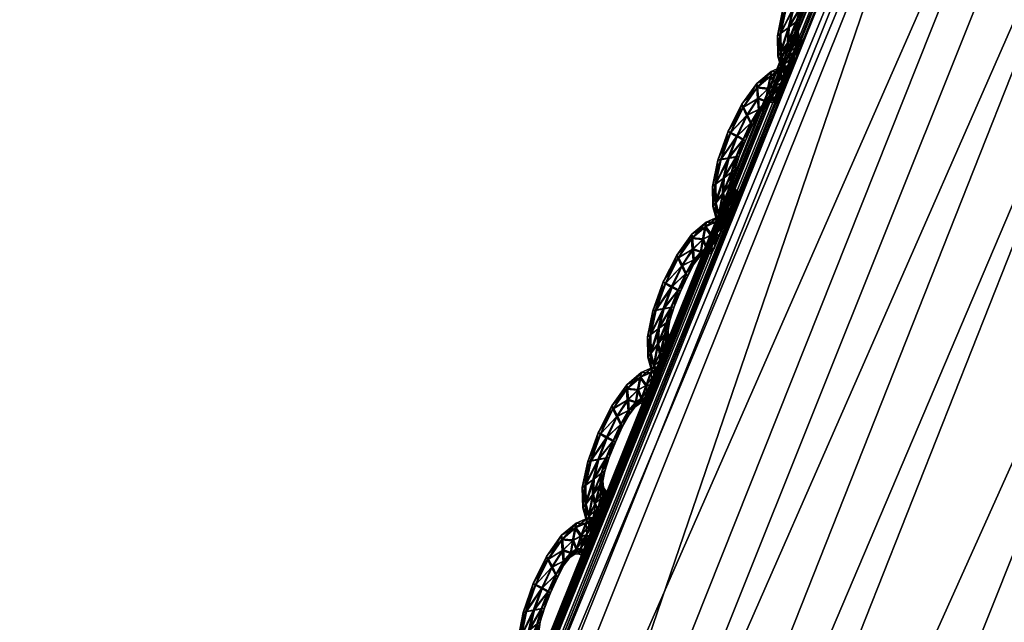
# Model space of a CAD drawing. Extents: x -7.4 to 7.4, y -11.5 to 9.8.
# Tile 261 of 469: x -6.81 to -6.461, y 5.017 to 5.23. Entities that reach past the tile are written whole.
import ezdxf

# ---------------------------------------------------------------- set-up
doc = ezdxf.new("R2010")
doc.units = 0
doc.header["$MEASUREMENT"] = 0
for name, color, linetype in [('A-FURN-3-ST', 150, 'Continuous'), ('A-FURN-3-ST-SEAM', 130, 'Continuous'), ('A-FURN-3-ST-SI', 160, 'Continuous')]:
    doc.layers.add(name, color=color, linetype=linetype)

msp = doc.modelspace()

# ---------------------------------------------------------------- meshes
at = {"layer": 'A-FURN-3-ST'}
mesh = msp.add_polyface(dxfattribs=at)
corners = [(-5.54237, 6.88314, 1.00121), (-5.34537, 6.87803, 0.61819), (-5.78234, 6.18529, 0.61819), (-5.99414, 6.19006, 1.00136), (-6.17131, 5.41772, 0.61819), (-6.39632, 5.42196, 1.00167), (-6.50499, 4.5563, 0.61819), (-6.74132, 4.55996, 1.00205), (-6.77614, 3.58244, 0.61819), (-7.02166, 3.58544, 1.00247), (-6.97745, 2.47748, 0.61819), (-7.22977, 2.47974, 1.00292), (-2.59126, 6.18294, 0.55836), (-1.94915, 6.18294, 0.55836), (-1.95568, 5.41558, 0.55836), (-2.64354, 5.41558, 0.55836), (-1.9613, 4.55444, 0.55836), (-2.68838, 4.55444, 0.55836), (-2.53254, 6.87548, 0.55836), (-1.94178, 6.87548, 0.55836), (-1.96798, 3.58091, 0.55836), (-2.72779, 3.58091, 0.55836), (-1.98639, 2.47636, 0.55836), (-5.01932, 4.55444, 0.55836), (-5.94043, 4.55469, 0.56582), (-5.63821, 5.41586, 0.56582), (-4.78216, 5.41558, 0.55836), (-5.28589, 6.18323, 0.56582), (-4.50574, 6.18294, 0.55836), (-4.89012, 6.87581, 0.56582), (-4.19521, 6.87548, 0.55836), (-5.36104, 2.47636, 0.55836), (-6.36909, 2.47649, 0.56582), (-6.18611, 3.58112, 0.56582), (-5.21276, 3.58091, 0.55836), (-2.77575, 2.47636, 0.55836), (-4.02429, 2.47636, 0.55836), (-3.92714, 3.58091, 0.55836), (-3.81436, 4.55444, 0.55836), (-3.67822, 5.41558, 0.55836), (-3.5195, 6.18294, 0.55836), (-3.34122, 6.87548, 0.55836)]
mesh.append_faces([[corners[k] for k in face] for face in [(0, 1, 2), (2, 3, 0), (3, 2, 4), (4, 5, 3), (5, 4, 6), (6, 7, 5), (7, 6, 8), (8, 9, 7), (9, 8, 10), (10, 11, 9), (23, 24, 25), (25, 26, 23), (26, 25, 27), (27, 28, 26), (25, 4, 2), (2, 27, 25), (24, 6, 4), (4, 25, 24), (28, 27, 29), (29, 30, 28), (27, 2, 1), (1, 29, 27), (31, 32, 33), (33, 34, 31), (34, 33, 24), (24, 23, 34), (33, 8, 6), (6, 24, 33), (32, 10, 8), (8, 33, 32), (37, 34, 23), (23, 38, 37), (36, 31, 34), (34, 37, 36), (39, 26, 28), (28, 40, 39), (38, 23, 26), (26, 39, 38), (40, 28, 30), (30, 41, 40)]])
mesh.append_faces([[corners[k] for k in face] for face in [(12, 13, 14), (14, 15, 12), (15, 14, 16), (16, 17, 15), (18, 19, 13), (13, 12, 18), (17, 16, 20), (20, 21, 17), (21, 20, 22), (37, 21, 35), (38, 17, 21), (39, 15, 17), (40, 12, 15), (41, 18, 12)]], dxfattribs={"vtx0": -1, "vtx1": -1, "vtx2": -1})
mesh.append_faces([[corners[k] for k in face] for face in [(35, 36, 37), (21, 37, 38), (17, 38, 39), (15, 39, 40), (12, 40, 41)]], dxfattribs={"vtx0": -1, "vtx2": -1})
mesh = msp.add_polyface(dxfattribs=at)
corners = [(-6.45394, 5.42764, 17.65055), (-6.45184, 5.42637, 17.6393), (-6.79807, 4.56379, 17.6574), (-6.8004, 4.56486, 17.66862), (-6.45061, 5.42559, 17.63272), (-6.79668, 4.56309, 17.65082), (-7.07785, 3.58804, 17.67147), (-7.07939, 3.58857, 17.67801), (-6.71029, 4.51212, 17.71072), (-6.72972, 4.52527, 17.69243), (-7.00495, 3.55693, 17.71331), (-6.67958, 4.4853, 17.80124), (-6.9847, 3.54613, 17.73145), (-6.34056, 5.33548, 17.78363), (-6.37258, 5.36654, 17.69227), (-6.39098, 5.38179, 17.67398), (-6.75933, 4.54208, 17.69627), (-6.41749, 5.40128, 17.67805), (-6.78762, 4.55773, 17.69813), (-6.44258, 5.41936, 17.68018), (-7.06796, 3.58363, 17.71852), (-7.03709, 3.57077, 17.71688), (-6.79973, 4.56441, 17.68592), (-6.45335, 5.42711, 17.66793), (-6.79807, 4.56379, 17.64512), (-6.8004, 4.56486, 17.64002), (-7.08193, 3.58948, 17.66063), (-7.07939, 3.58857, 17.66573), (-5.98163, 5.21332, 18.16855), (-6.31381, 4.37979, 18.18335), (-5.73239, 4.35704, 18.28649), (-5.97791, 3.41878, 18.30528), (-7.08193, 3.58948, 17.68916), (-7.08121, 3.58911, 17.70631), (-6.45184, 5.42637, 17.62701), (-6.45394, 5.42764, 17.62188), (-6.24843, 5.27372, 17.97447), (-6.58892, 4.43195, 17.99041), (-6.95502, 3.52409, 17.82101), (-6.58374, 3.43745, 18.20039)]
mesh.append_faces([[corners[k] for k in face] for face in [(0, 1, 2), (2, 3, 0), (1, 4, 5), (5, 2, 1), (2, 5, 6), (3, 2, 7), (8, 9, 10), (11, 8, 12), (8, 11, 13), (13, 14, 8), (9, 8, 14), (14, 15, 9), (16, 9, 15), (15, 17, 16), (18, 16, 17), (17, 19, 18), (16, 18, 20), (9, 16, 21), (22, 18, 19), (19, 23, 22), (3, 22, 23), (23, 0, 3), (24, 25, 26), (5, 24, 27), (28, 29, 30), (31, 30, 29), (22, 3, 32), (18, 22, 33), (4, 34, 24), (24, 5, 4), (34, 35, 25), (25, 24, 34), (36, 37, 29), (29, 28, 36), (36, 13, 11), (11, 37, 36), (37, 11, 38), (39, 29, 37)]])
at = {"layer": 'A-FURN-3-ST-SEAM'}
mesh = msp.add_polyface(dxfattribs=at)
corners = [(-6.54021, 5.22543, 17.64025), (-6.53831, 5.23413, 17.64013), (-6.53554, 5.23462, 17.64139), (-6.53257, 5.24245, 17.6412), (-6.5395, 5.23388, 17.63678), (-6.53728, 5.22757, 17.6415), (-6.5304, 5.24113, 17.63998), (-6.53482, 5.24364, 17.63994), (-6.53582, 5.24401, 17.63656), (-6.54139, 5.22453, 17.6369), (-6.54013, 5.21872, 17.64032), (-6.53281, 5.23507, 17.6401), (-6.52762, 5.24706, 17.63983), (-6.52893, 5.24986, 17.64105), (-6.5351, 5.24348, 17.63321), (-6.53859, 5.23392, 17.6334), (-6.53748, 5.22217, 17.64154), (-6.53447, 5.22963, 17.64021), (-6.52968, 5.24055, 17.6366), (-6.53194, 5.23511, 17.63671), (-6.53035, 5.25262, 17.63975), (-6.53099, 5.25357, 17.63637), (-6.53063, 5.25242, 17.63302), (-6.54045, 5.22523, 17.63355), (-6.54124, 5.21731, 17.63698), (-6.53902, 5.21435, 17.64036), (-6.53352, 5.23033, 17.63682), (-6.52727, 5.24591, 17.63648), (-6.52489, 5.25184, 17.63972), (-6.52513, 5.25575, 17.64089), (-6.52932, 5.24958, 17.6318), (-6.53292, 5.24216, 17.63196), (-6.5359, 5.23437, 17.63211), (-6.53677, 5.21867, 17.64158), (-6.53494, 5.2256, 17.64025), (-6.53411, 5.22679, 17.63686), (-6.53308, 5.23487, 17.63336), (-6.53067, 5.24093, 17.63325), (-6.53475, 5.22943, 17.63348), (-6.52545, 5.25963, 17.63956), (-6.52568, 5.26099, 17.63618), (-6.52572, 5.25942, 17.63283), (-6.52549, 5.25547, 17.63165), (-6.53764, 5.22728, 17.63222), (-6.5404, 5.21851, 17.63359), (-6.54001, 5.21266, 17.63702), (-6.53791, 5.21229, 17.64036), (-6.53522, 5.22539, 17.63352), (-6.5279, 5.24686, 17.6331), (-6.52493, 5.25028, 17.63637), (-6.52236, 5.25477, 17.63964), (-6.52149, 5.25922, 17.64078), (-6.52517, 5.25163, 17.63298), (-6.53882, 5.21047, 17.63702), (-6.53582, 5.21698, 17.64162), (-6.53459, 5.22296, 17.64028), (-6.53392, 5.22448, 17.6369), (-6.53487, 5.22275, 17.63355), (-6.53787, 5.22193, 17.6323), (-6.52074, 5.26362, 17.63941), (-6.52058, 5.26519, 17.63603), (-6.52101, 5.26342, 17.63272), (-6.52188, 5.25897, 17.63154), (-6.52264, 5.25456, 17.63291), (-6.53929, 5.21418, 17.63363), (-6.53819, 5.21212, 17.63363), (-6.53775, 5.20965, 17.63702), (-6.53688, 5.21151, 17.64036), (-6.53712, 5.21843, 17.63233), (-6.52283, 5.25299, 17.63629), (-6.52034, 5.25604, 17.63956), (-6.51864, 5.2607, 17.64074), (-6.53712, 5.21134, 17.63367), (-6.53479, 5.21624, 17.64162), (-6.5338, 5.2216, 17.64028), (-6.53316, 5.22325, 17.63694), (-6.53407, 5.22139, 17.63359), (-6.51706, 5.26527, 17.63937), (-6.51658, 5.26692, 17.63595), (-6.51733, 5.26507, 17.63264), (-6.51904, 5.26041, 17.63146), (-6.52062, 5.25584, 17.63283), (-6.52109, 5.25419, 17.63625), (-6.53617, 5.21674, 17.63233), (-6.53518, 5.216, 17.63233), (-6.51892, 5.25613, 17.63956), (-6.51686, 5.26086, 17.6407), (-6.53281, 5.2209, 17.64032), (-6.53221, 5.22255, 17.63694), (-6.53308, 5.22069, 17.63359), (-6.51979, 5.25427, 17.63625), (-6.51496, 5.26552, 17.63933), (-6.51437, 5.26717, 17.63591), (-6.51524, 5.26531, 17.6326), (-6.51725, 5.26058, 17.63146), (-6.5192, 5.25592, 17.63283), (-6.51872, 5.25378, 17.63625), (-6.51781, 5.25567, 17.63956), (-6.51575, 5.26037, 17.6407), (-6.51812, 5.25547, 17.63283), (-6.51377, 5.26503, 17.63933), (-6.51318, 5.26667, 17.63591), (-6.51405, 5.26482, 17.6326), (-6.51615, 5.26008, 17.63146)]
mesh.append_faces([[corners[k] for k in face] for face in [(2, 1, 0), (1, 2, 3), (0, 1, 4), (0, 5, 2), (6, 3, 2), (3, 7, 1), (8, 4, 1), (4, 9, 0), (5, 0, 10), (11, 2, 5), (3, 6, 12), (2, 11, 6), (7, 3, 13), (1, 7, 8), (4, 8, 14), (9, 4, 15), (10, 0, 9), (10, 16, 5), (5, 17, 11), (12, 6, 18), (12, 13, 3), (6, 11, 19), (13, 20, 7), (21, 8, 7), (22, 14, 8), (14, 15, 4), (15, 23, 9), (9, 24, 10), (16, 10, 25), (17, 5, 16), (11, 17, 26), (19, 18, 6), (18, 27, 12), (13, 12, 28), (26, 19, 11), (20, 13, 29), (7, 20, 21), (8, 21, 22), (14, 22, 30), (15, 14, 31), (23, 15, 32), (24, 9, 23), (25, 10, 24), (25, 33, 16), (16, 34, 17), (35, 26, 17), (18, 19, 36), (27, 18, 37), (28, 12, 27), (28, 29, 13), (19, 26, 38), (29, 39, 20), (40, 21, 20), (41, 22, 21), (42, 30, 22), (30, 31, 14), (31, 32, 15), (32, 43, 23), (23, 44, 24), (24, 45, 25), (33, 25, 46), (34, 16, 33), (17, 34, 35), (26, 35, 47), (38, 36, 19), (36, 37, 18), (37, 48, 27), (27, 49, 28), (29, 28, 50), (47, 38, 26), (39, 29, 51), (20, 39, 40), (21, 40, 41), (22, 41, 42), (30, 42, 52), (31, 30, 48), (32, 31, 37), (43, 32, 36), (44, 23, 43), (45, 24, 44), (25, 45, 53), (53, 46, 25), (46, 54, 33), (33, 55, 34), (56, 35, 34), (57, 47, 35), (36, 38, 43), (37, 36, 32), (48, 37, 31), (49, 27, 48), (50, 28, 49), (50, 51, 29), (38, 47, 58), (51, 59, 39), (60, 40, 39), (61, 41, 40), (62, 42, 41), (63, 52, 42), (52, 48, 30), (43, 58, 44), (44, 64, 45), (65, 53, 45), (46, 53, 66), (54, 46, 67), (55, 33, 54), (34, 55, 56), (35, 56, 57), (47, 57, 68), (58, 43, 38), (48, 52, 49), (49, 69, 50), (51, 50, 70), (68, 58, 47), (59, 51, 71), (39, 59, 60), (40, 60, 61), (41, 61, 62), (42, 62, 63), (52, 63, 69), (64, 44, 58), (45, 64, 65), (53, 65, 72), (72, 66, 53), (66, 67, 46), (67, 73, 54), (54, 74, 55), (56, 55, 74), (57, 56, 75), (68, 57, 76), (69, 49, 52), (70, 50, 69), (70, 71, 51), (58, 68, 64), (71, 77, 59), (78, 60, 59), (79, 61, 60), (80, 62, 61), (81, 63, 62), (82, 69, 63), (83, 65, 64), (84, 72, 65), (74, 54, 73), (74, 75, 56), (75, 76, 57), (76, 83, 68), (69, 82, 70), (71, 70, 85), (64, 68, 83), (77, 71, 86), (59, 77, 78), (60, 78, 79), (61, 79, 80), (62, 80, 81), (63, 81, 82), (65, 83, 84), (73, 87, 74), (75, 74, 87), (76, 75, 88), (83, 76, 89), (70, 82, 90), (90, 85, 70), (85, 86, 71), (86, 91, 77), (78, 77, 91), (79, 78, 92), (80, 79, 93), (81, 80, 94), (82, 81, 95), (89, 84, 83), (87, 88, 75), (88, 89, 76), (95, 90, 82), (85, 90, 96), (86, 85, 97), (91, 86, 98), (91, 92, 78), (92, 93, 79), (93, 94, 80), (94, 95, 81), (90, 95, 99), (99, 96, 90), (96, 97, 85), (97, 98, 86), (98, 100, 91), (92, 91, 100), (93, 92, 101), (94, 93, 102), (95, 94, 103), (103, 99, 95), (100, 101, 92), (101, 102, 93), (102, 103, 94)]])
mesh = msp.add_polyface(dxfattribs=at)
corners = [(-6.5632, 5.17208, 17.64135), (-6.56134, 5.18077, 17.64124), (-6.55853, 5.18131, 17.64249), (-6.5556, 5.18909, 17.6423), (-6.56253, 5.18048, 17.63789), (-6.56031, 5.17422, 17.6426), (-6.55339, 5.18781, 17.64108), (-6.55786, 5.19029, 17.64105), (-6.55885, 5.19066, 17.63766), (-6.56443, 5.17117, 17.638), (-6.56316, 5.16536, 17.64143), (-6.55584, 5.18172, 17.6412), (-6.55066, 5.19371, 17.64093), (-6.55196, 5.19655, 17.64215), (-6.55813, 5.19008, 17.63431), (-6.56162, 5.18056, 17.6345), (-6.56051, 5.16886, 17.64268), (-6.55746, 5.17632, 17.64131), (-6.55271, 5.18724, 17.6377), (-6.55493, 5.1818, 17.63781), (-6.55339, 5.19927, 17.64085), (-6.55402, 5.20022, 17.63747), (-6.55366, 5.19906, 17.63412), (-6.56348, 5.17187, 17.63465), (-6.56427, 5.164, 17.63808), (-6.56205, 5.16103, 17.64146), (-6.55655, 5.17702, 17.63793), (-6.5503, 5.19259, 17.63758), (-6.54789, 5.19853, 17.64082), (-6.54812, 5.20244, 17.642), (-6.55236, 5.19626, 17.63291), (-6.55596, 5.1888, 17.63306), (-6.55893, 5.18102, 17.63321), (-6.55976, 5.16536, 17.64268), (-6.55798, 5.17224, 17.64135), (-6.55714, 5.17344, 17.63797), (-6.55611, 5.18151, 17.63447), (-6.55366, 5.18761, 17.63435), (-6.55774, 5.17611, 17.63458), (-6.54848, 5.20627, 17.64066), (-6.54871, 5.20763, 17.63728), (-6.54876, 5.20607, 17.63393), (-6.54852, 5.20215, 17.63275), (-6.56067, 5.17397, 17.63336), (-6.5634, 5.1652, 17.63469), (-6.563, 5.15935, 17.63812), (-6.56091, 5.15898, 17.64146), (-6.55825, 5.17208, 17.63465), (-6.55093, 5.1935, 17.6342), (-6.54792, 5.19696, 17.63747), (-6.54539, 5.20145, 17.64074), (-6.54452, 5.2059, 17.64188), (-6.54816, 5.19832, 17.63409), (-6.56182, 5.15716, 17.63812), (-6.55881, 5.16367, 17.64272), (-6.55762, 5.16964, 17.64139), (-6.55691, 5.17117, 17.638), (-6.5579, 5.16944, 17.63465), (-6.56086, 5.16858, 17.6334), (-6.54377, 5.21031, 17.64051), (-6.54361, 5.21188, 17.63713), (-6.54404, 5.2101, 17.63382), (-6.54492, 5.20561, 17.63264), (-6.54567, 5.20121, 17.63401), (-6.56233, 5.16087, 17.63473), (-6.56118, 5.15881, 17.63473), (-6.56074, 5.15638, 17.63812), (-6.55988, 5.15823, 17.64146), (-6.56015, 5.16511, 17.63344), (-6.54583, 5.19968, 17.63739), (-6.54333, 5.20273, 17.64066), (-6.54167, 5.20739, 17.64184), (-6.56015, 5.15803, 17.63477), (-6.55778, 5.16293, 17.64272), (-6.55683, 5.16829, 17.64139), (-6.55619, 5.16993, 17.63804), (-6.55707, 5.16808, 17.63469), (-6.54009, 5.21196, 17.64048), (-6.53961, 5.21361, 17.63705), (-6.54037, 5.21175, 17.63374), (-6.54203, 5.2071, 17.6326), (-6.54361, 5.20252, 17.63397), (-6.54409, 5.20088, 17.63736), (-6.55916, 5.16343, 17.63344), (-6.55817, 5.16268, 17.63344), (-6.54191, 5.20285, 17.64066), (-6.53989, 5.20755, 17.6418), (-6.55584, 5.16759, 17.64139), (-6.55521, 5.16927, 17.63804), (-6.55608, 5.16742, 17.63469), (-6.54278, 5.20096, 17.63736), (-6.53795, 5.2122, 17.64044), (-6.53736, 5.21385, 17.63702), (-6.53823, 5.212, 17.6337), (-6.54029, 5.20726, 17.63256), (-6.54219, 5.20261, 17.63393), (-6.54171, 5.20051, 17.63736), (-6.54084, 5.20236, 17.64066), (-6.53874, 5.2071, 17.6418), (-6.54112, 5.20215, 17.63393), (-6.5368, 5.21175, 17.64044), (-6.53617, 5.2134, 17.63702), (-6.53708, 5.21155, 17.6337), (-6.53914, 5.20681, 17.63256)]
mesh.append_faces([[corners[k] for k in face] for face in [(2, 1, 0), (1, 2, 3), (0, 1, 4), (0, 5, 2), (6, 3, 2), (3, 7, 1), (8, 4, 1), (4, 9, 0), (5, 0, 10), (11, 2, 5), (3, 6, 12), (2, 11, 6), (7, 3, 13), (1, 7, 8), (4, 8, 14), (9, 4, 15), (10, 0, 9), (10, 16, 5), (5, 17, 11), (12, 6, 18), (12, 13, 3), (6, 11, 19), (13, 20, 7), (21, 8, 7), (22, 14, 8), (14, 15, 4), (15, 23, 9), (9, 24, 10), (16, 10, 25), (17, 5, 16), (11, 17, 26), (19, 18, 6), (18, 27, 12), (13, 12, 28), (26, 19, 11), (20, 13, 29), (7, 20, 21), (8, 21, 22), (14, 22, 30), (15, 14, 31), (23, 15, 32), (24, 9, 23), (25, 10, 24), (25, 33, 16), (16, 34, 17), (35, 26, 17), (18, 19, 36), (27, 18, 37), (28, 12, 27), (28, 29, 13), (19, 26, 38), (29, 39, 20), (40, 21, 20), (41, 22, 21), (42, 30, 22), (30, 31, 14), (31, 32, 15), (32, 43, 23), (23, 44, 24), (24, 45, 25), (33, 25, 46), (34, 16, 33), (17, 34, 35), (26, 35, 47), (38, 36, 19), (36, 37, 18), (37, 48, 27), (27, 49, 28), (29, 28, 50), (47, 38, 26), (39, 29, 51), (20, 39, 40), (21, 40, 41), (22, 41, 42), (30, 42, 52), (31, 30, 48), (32, 31, 37), (43, 32, 36), (44, 23, 43), (45, 24, 44), (25, 45, 53), (53, 46, 25), (46, 54, 33), (33, 55, 34), (56, 35, 34), (57, 47, 35), (36, 38, 43), (37, 36, 32), (48, 37, 31), (49, 27, 48), (50, 28, 49), (50, 51, 29), (38, 47, 58), (51, 59, 39), (60, 40, 39), (61, 41, 40), (62, 42, 41), (63, 52, 42), (52, 48, 30), (43, 58, 44), (44, 64, 45), (65, 53, 45), (46, 53, 66), (54, 46, 67), (55, 33, 54), (34, 55, 56), (35, 56, 57), (47, 57, 68), (58, 43, 38), (48, 52, 49), (49, 69, 50), (51, 50, 70), (68, 58, 47), (59, 51, 71), (39, 59, 60), (40, 60, 61), (41, 61, 62), (42, 62, 63), (52, 63, 69), (64, 44, 58), (45, 64, 65), (53, 65, 72), (72, 66, 53), (66, 67, 46), (67, 73, 54), (54, 74, 55), (56, 55, 74), (57, 56, 75), (68, 57, 76), (69, 49, 52), (70, 50, 69), (70, 71, 51), (58, 68, 64), (71, 77, 59), (78, 60, 59), (79, 61, 60), (80, 62, 61), (81, 63, 62), (82, 69, 63), (83, 65, 64), (84, 72, 65), (74, 54, 73), (74, 75, 56), (75, 76, 57), (76, 83, 68), (69, 82, 70), (71, 70, 85), (64, 68, 83), (77, 71, 86), (59, 77, 78), (60, 78, 79), (61, 79, 80), (62, 80, 81), (63, 81, 82), (65, 83, 84), (73, 87, 74), (75, 74, 87), (76, 75, 88), (83, 76, 89), (70, 82, 90), (90, 85, 70), (85, 86, 71), (86, 91, 77), (78, 77, 91), (79, 78, 92), (80, 79, 93), (81, 80, 94), (82, 81, 95), (89, 84, 83), (87, 88, 75), (88, 89, 76), (95, 90, 82), (85, 90, 96), (86, 85, 97), (91, 86, 98), (91, 92, 78), (92, 93, 79), (93, 94, 80), (94, 95, 81), (90, 95, 99), (99, 96, 90), (96, 97, 85), (97, 98, 86), (98, 100, 91), (92, 91, 100), (93, 92, 101), (94, 93, 102), (95, 94, 103), (103, 99, 95), (100, 101, 92), (101, 102, 93), (102, 103, 94)]])
mesh = msp.add_polyface(dxfattribs=at)
corners = [(-6.58623, 5.11872, 17.64245), (-6.58437, 5.12741, 17.64234), (-6.58156, 5.12795, 17.64359), (-6.57859, 5.13574, 17.6434), (-6.58556, 5.12713, 17.63899), (-6.5833, 5.12091, 17.64371), (-6.57642, 5.13446, 17.64219), (-6.58089, 5.13693, 17.64215), (-6.58188, 5.1373, 17.6388), (-6.58746, 5.11782, 17.6391), (-6.58615, 5.11205, 17.64253), (-6.57887, 5.1284, 17.6423), (-6.57369, 5.14039, 17.64203), (-6.57499, 5.1432, 17.64325), (-6.58116, 5.13672, 17.63542), (-6.58465, 5.12721, 17.63561), (-6.58354, 5.11551, 17.64378), (-6.58049, 5.12296, 17.64241), (-6.5757, 5.13393, 17.6388), (-6.57796, 5.12849, 17.63892), (-6.57642, 5.14591, 17.64196), (-6.57705, 5.14682, 17.63857), (-6.57669, 5.14571, 17.63523), (-6.58651, 5.11852, 17.63576), (-6.58726, 5.11064, 17.63918), (-6.58504, 5.10772, 17.64257), (-6.57954, 5.12366, 17.63903), (-6.57329, 5.13924, 17.63869), (-6.57091, 5.14517, 17.64192), (-6.57116, 5.14909, 17.6431), (-6.57539, 5.14291, 17.63401), (-6.57899, 5.13545, 17.63416), (-6.58196, 5.12766, 17.63431), (-6.58279, 5.11205, 17.64378), (-6.58097, 5.11893, 17.64245), (-6.58014, 5.12012, 17.6391), (-6.57915, 5.1282, 17.63557), (-6.57669, 5.13425, 17.63545), (-6.58077, 5.1228, 17.63568), (-6.57151, 5.15292, 17.64177), (-6.57175, 5.15428, 17.63838), (-6.57179, 5.15271, 17.63504), (-6.57155, 5.1488, 17.63386), (-6.5837, 5.12062, 17.63447), (-6.58643, 5.11184, 17.63583), (-6.58603, 5.10599, 17.63922), (-6.5839, 5.1057, 17.64257), (-6.58125, 5.11876, 17.63572), (-6.57396, 5.14019, 17.6353), (-6.57096, 5.14365, 17.63857), (-6.56839, 5.1481, 17.64184), (-6.56755, 5.15259, 17.64299), (-6.57119, 5.14497, 17.63519), (-6.5848, 5.10385, 17.63922), (-6.5818, 5.11036, 17.64382), (-6.58061, 5.11633, 17.64249), (-6.57994, 5.11786, 17.6391), (-6.58089, 5.11613, 17.63576), (-6.5839, 5.11526, 17.6345), (-6.5668, 5.15696, 17.64165), (-6.5666, 5.15852, 17.63823), (-6.56708, 5.15675, 17.63492), (-6.56791, 5.1523, 17.63374), (-6.56866, 5.14789, 17.63511), (-6.58532, 5.10752, 17.63583), (-6.58417, 5.1055, 17.63583), (-6.58378, 5.10306, 17.63922), (-6.58287, 5.10492, 17.64257), (-6.58314, 5.1118, 17.63454), (-6.56886, 5.14637, 17.6385), (-6.56636, 5.14942, 17.64177), (-6.56466, 5.15407, 17.64295), (-6.58314, 5.10476, 17.63587), (-6.58081, 5.10966, 17.64382), (-6.57982, 5.11497, 17.64249), (-6.57919, 5.11662, 17.63914), (-6.5801, 5.11477, 17.6358), (-6.56308, 5.15864, 17.64158), (-6.56261, 5.1603, 17.63815), (-6.56336, 5.15844, 17.63485), (-6.56506, 5.15378, 17.6337), (-6.56664, 5.14921, 17.63504), (-6.56712, 5.14756, 17.63846), (-6.58219, 5.11011, 17.63454), (-6.58116, 5.10937, 17.63454), (-6.5649, 5.14954, 17.64177), (-6.56288, 5.15424, 17.64291), (-6.57883, 5.11431, 17.64253), (-6.5782, 5.11596, 17.63914), (-6.57911, 5.11411, 17.6358), (-6.56581, 5.14769, 17.63846), (-6.56099, 5.15889, 17.64154), (-6.56035, 5.16054, 17.63815), (-6.56126, 5.15869, 17.63481), (-6.56328, 5.15395, 17.63367), (-6.56522, 5.14933, 17.63504), (-6.56474, 5.14719, 17.63846), (-6.56383, 5.14909, 17.64177), (-6.56177, 5.15378, 17.64291), (-6.56411, 5.14884, 17.63504), (-6.5598, 5.15844, 17.64154), (-6.55916, 5.16009, 17.63812), (-6.56007, 5.15823, 17.63481), (-6.56213, 5.15349, 17.63367)]
mesh.append_faces([[corners[k] for k in face] for face in [(2, 1, 0), (1, 2, 3), (0, 1, 4), (0, 5, 2), (6, 3, 2), (3, 7, 1), (8, 4, 1), (4, 9, 0), (5, 0, 10), (11, 2, 5), (3, 6, 12), (2, 11, 6), (7, 3, 13), (1, 7, 8), (4, 8, 14), (9, 4, 15), (10, 0, 9), (10, 16, 5), (5, 17, 11), (12, 6, 18), (12, 13, 3), (6, 11, 19), (13, 20, 7), (21, 8, 7), (22, 14, 8), (14, 15, 4), (15, 23, 9), (9, 24, 10), (16, 10, 25), (17, 5, 16), (11, 17, 26), (19, 18, 6), (18, 27, 12), (13, 12, 28), (26, 19, 11), (20, 13, 29), (7, 20, 21), (8, 21, 22), (14, 22, 30), (15, 14, 31), (23, 15, 32), (24, 9, 23), (25, 10, 24), (25, 33, 16), (16, 34, 17), (35, 26, 17), (18, 19, 36), (27, 18, 37), (28, 12, 27), (28, 29, 13), (19, 26, 38), (29, 39, 20), (40, 21, 20), (41, 22, 21), (42, 30, 22), (30, 31, 14), (31, 32, 15), (32, 43, 23), (23, 44, 24), (24, 45, 25), (33, 25, 46), (34, 16, 33), (17, 34, 35), (26, 35, 47), (38, 36, 19), (36, 37, 18), (37, 48, 27), (27, 49, 28), (29, 28, 50), (47, 38, 26), (39, 29, 51), (20, 39, 40), (21, 40, 41), (22, 41, 42), (30, 42, 52), (31, 30, 48), (32, 31, 37), (43, 32, 36), (44, 23, 43), (45, 24, 44), (25, 45, 53), (53, 46, 25), (46, 54, 33), (33, 55, 34), (56, 35, 34), (57, 47, 35), (36, 38, 43), (37, 36, 32), (48, 37, 31), (49, 27, 48), (50, 28, 49), (50, 51, 29), (38, 47, 58), (51, 59, 39), (60, 40, 39), (61, 41, 40), (62, 42, 41), (63, 52, 42), (52, 48, 30), (43, 58, 44), (44, 64, 45), (65, 53, 45), (46, 53, 66), (54, 46, 67), (55, 33, 54), (34, 55, 56), (35, 56, 57), (47, 57, 68), (58, 43, 38), (48, 52, 49), (49, 69, 50), (51, 50, 70), (68, 58, 47), (59, 51, 71), (39, 59, 60), (40, 60, 61), (41, 61, 62), (42, 62, 63), (52, 63, 69), (64, 44, 58), (45, 64, 65), (53, 65, 72), (72, 66, 53), (66, 67, 46), (67, 73, 54), (54, 74, 55), (56, 55, 74), (57, 56, 75), (68, 57, 76), (69, 49, 52), (70, 50, 69), (70, 71, 51), (58, 68, 64), (71, 77, 59), (78, 60, 59), (79, 61, 60), (80, 62, 61), (81, 63, 62), (82, 69, 63), (83, 65, 64), (84, 72, 65), (74, 54, 73), (74, 75, 56), (75, 76, 57), (76, 83, 68), (69, 82, 70), (71, 70, 85), (64, 68, 83), (77, 71, 86), (59, 77, 78), (60, 78, 79), (61, 79, 80), (62, 80, 81), (63, 81, 82), (65, 83, 84), (73, 87, 74), (75, 74, 87), (76, 75, 88), (83, 76, 89), (70, 82, 90), (90, 85, 70), (85, 86, 71), (86, 91, 77), (78, 77, 91), (79, 78, 92), (80, 79, 93), (81, 80, 94), (82, 81, 95), (89, 84, 83), (87, 88, 75), (88, 89, 76), (95, 90, 82), (85, 90, 96), (86, 85, 97), (91, 86, 98), (91, 92, 78), (92, 93, 79), (93, 94, 80), (94, 95, 81), (90, 95, 99), (99, 96, 90), (96, 97, 85), (97, 98, 86), (98, 100, 91), (92, 91, 100), (93, 92, 101), (94, 93, 102), (95, 94, 103), (103, 99, 95), (100, 101, 92), (101, 102, 93), (102, 103, 94)]])
mesh = msp.add_polyface(dxfattribs=at)
corners = [(-6.60926, 5.06537, 17.64359), (-6.6074, 5.07406, 17.64344), (-6.60459, 5.0746, 17.6447), (-6.60162, 5.08238, 17.64454), (-6.60859, 5.07377, 17.6401), (-6.60633, 5.06755, 17.64481), (-6.59945, 5.08115, 17.64329), (-6.60392, 5.08358, 17.64325), (-6.60491, 5.08391, 17.6399), (-6.61049, 5.06446, 17.64021), (-6.60918, 5.05869, 17.64363), (-6.60186, 5.07505, 17.6434), (-6.59668, 5.08704, 17.64314), (-6.59803, 5.08984, 17.64435), (-6.6042, 5.08337, 17.63652), (-6.60768, 5.07386, 17.63671), (-6.60653, 5.0622, 17.64489), (-6.60353, 5.06965, 17.64352), (-6.59874, 5.08057, 17.6399), (-6.60095, 5.07513, 17.64002), (-6.59945, 5.09256, 17.64306), (-6.60008, 5.09346, 17.63967), (-6.59973, 5.09231, 17.63633), (-6.60954, 5.06516, 17.63686), (-6.61029, 5.05733, 17.64028), (-6.60807, 5.05441, 17.64367), (-6.60257, 5.07035, 17.64013), (-6.59632, 5.08593, 17.63979), (-6.59395, 5.09186, 17.64302), (-6.59418, 5.09573, 17.6442), (-6.59842, 5.08955, 17.63511), (-6.60202, 5.08209, 17.63526), (-6.60499, 5.07431, 17.63545), (-6.60578, 5.05873, 17.64489), (-6.604, 5.06562, 17.64356), (-6.60317, 5.06681, 17.64021), (-6.60214, 5.07485, 17.63667), (-6.59973, 5.08094, 17.63656), (-6.6038, 5.06945, 17.63678), (-6.59454, 5.09956, 17.64287), (-6.59478, 5.10092, 17.63949), (-6.59482, 5.09936, 17.63614), (-6.59458, 5.09544, 17.63496), (-6.60673, 5.06726, 17.63557), (-6.60946, 5.05853, 17.6369), (-6.60902, 5.05268, 17.64032), (-6.60693, 5.05239, 17.64367), (-6.60427, 5.06541, 17.63686), (-6.597, 5.08683, 17.6364), (-6.59395, 5.09029, 17.63967), (-6.59142, 5.09479, 17.64295), (-6.59055, 5.09927, 17.64409), (-6.59423, 5.09165, 17.63629), (-6.60784, 5.05054, 17.64032), (-6.60483, 5.05709, 17.64492), (-6.60364, 5.06302, 17.64359), (-6.60293, 5.06454, 17.64021), (-6.60392, 5.06281, 17.63686), (-6.60693, 5.06195, 17.63561), (-6.58979, 5.10364, 17.64276), (-6.58963, 5.10521, 17.63933), (-6.59007, 5.10344, 17.63603), (-6.59094, 5.09894, 17.63485), (-6.59169, 5.09458, 17.63621), (-6.60835, 5.0542, 17.63694), (-6.6072, 5.05218, 17.63698), (-6.60677, 5.04979, 17.64032), (-6.60586, 5.05161, 17.64367), (-6.60618, 5.05849, 17.63565), (-6.59185, 5.09301, 17.6396), (-6.58936, 5.0961, 17.64287), (-6.5877, 5.10076, 17.64405), (-6.60614, 5.05144, 17.63698), (-6.6038, 5.05635, 17.64492), (-6.60281, 5.06166, 17.64359), (-6.60218, 5.0633, 17.64025), (-6.60309, 5.0615, 17.6369), (-6.58611, 5.10533, 17.64268), (-6.58564, 5.10698, 17.63926), (-6.58639, 5.10512, 17.63595), (-6.58805, 5.10047, 17.63481), (-6.58963, 5.0959, 17.63618), (-6.59011, 5.09425, 17.63956), (-6.60519, 5.0568, 17.63565), (-6.60416, 5.0561, 17.63565), (-6.58793, 5.09623, 17.64287), (-6.58591, 5.10096, 17.64401), (-6.60183, 5.061, 17.64363), (-6.60119, 5.06269, 17.64025), (-6.6021, 5.06083, 17.6369), (-6.5888, 5.09437, 17.63956), (-6.58398, 5.10558, 17.64264), (-6.58338, 5.10723, 17.63926), (-6.58425, 5.10537, 17.63591), (-6.58627, 5.10068, 17.63477), (-6.58821, 5.09602, 17.63614), (-6.58773, 5.09392, 17.63956), (-6.58683, 5.09577, 17.64287), (-6.58477, 5.10051, 17.64401), (-6.5871, 5.09557, 17.63614), (-6.58279, 5.10517, 17.64264), (-6.58216, 5.10681, 17.63922), (-6.58306, 5.10492, 17.63591), (-6.58516, 5.10018, 17.63477)]
mesh.append_faces([[corners[k] for k in face] for face in [(2, 1, 0), (1, 2, 3), (0, 1, 4), (0, 5, 2), (6, 3, 2), (3, 7, 1), (8, 4, 1), (4, 9, 0), (5, 0, 10), (11, 2, 5), (3, 6, 12), (2, 11, 6), (7, 3, 13), (1, 7, 8), (4, 8, 14), (9, 4, 15), (10, 0, 9), (10, 16, 5), (5, 17, 11), (12, 6, 18), (12, 13, 3), (6, 11, 19), (13, 20, 7), (21, 8, 7), (22, 14, 8), (14, 15, 4), (15, 23, 9), (9, 24, 10), (16, 10, 25), (17, 5, 16), (11, 17, 26), (19, 18, 6), (18, 27, 12), (13, 12, 28), (26, 19, 11), (20, 13, 29), (7, 20, 21), (8, 21, 22), (14, 22, 30), (15, 14, 31), (23, 15, 32), (24, 9, 23), (25, 10, 24), (25, 33, 16), (16, 34, 17), (35, 26, 17), (18, 19, 36), (27, 18, 37), (28, 12, 27), (28, 29, 13), (19, 26, 38), (29, 39, 20), (40, 21, 20), (41, 22, 21), (42, 30, 22), (30, 31, 14), (31, 32, 15), (32, 43, 23), (23, 44, 24), (24, 45, 25), (33, 25, 46), (34, 16, 33), (17, 34, 35), (26, 35, 47), (38, 36, 19), (36, 37, 18), (37, 48, 27), (27, 49, 28), (29, 28, 50), (47, 38, 26), (39, 29, 51), (20, 39, 40), (21, 40, 41), (22, 41, 42), (30, 42, 52), (31, 30, 48), (32, 31, 37), (43, 32, 36), (44, 23, 43), (45, 24, 44), (25, 45, 53), (53, 46, 25), (46, 54, 33), (33, 55, 34), (56, 35, 34), (57, 47, 35), (36, 38, 43), (37, 36, 32), (48, 37, 31), (49, 27, 48), (50, 28, 49), (50, 51, 29), (38, 47, 58), (51, 59, 39), (60, 40, 39), (61, 41, 40), (62, 42, 41), (63, 52, 42), (52, 48, 30), (43, 58, 44), (44, 64, 45), (65, 53, 45), (46, 53, 66), (54, 46, 67), (55, 33, 54), (34, 55, 56), (35, 56, 57), (47, 57, 68), (58, 43, 38), (48, 52, 49), (49, 69, 50), (51, 50, 70), (68, 58, 47), (59, 51, 71), (39, 59, 60), (40, 60, 61), (41, 61, 62), (42, 62, 63), (52, 63, 69), (64, 44, 58), (45, 64, 65), (53, 65, 72), (72, 66, 53), (66, 67, 46), (67, 73, 54), (54, 74, 55), (56, 55, 74), (57, 56, 75), (68, 57, 76), (69, 49, 52), (70, 50, 69), (70, 71, 51), (58, 68, 64), (71, 77, 59), (78, 60, 59), (79, 61, 60), (80, 62, 61), (81, 63, 62), (82, 69, 63), (83, 65, 64), (84, 72, 65), (74, 54, 73), (74, 75, 56), (75, 76, 57), (76, 83, 68), (69, 82, 70), (71, 70, 85), (64, 68, 83), (77, 71, 86), (59, 77, 78), (60, 78, 79), (61, 79, 80), (62, 80, 81), (63, 81, 82), (65, 83, 84), (73, 87, 74), (75, 74, 87), (76, 75, 88), (83, 76, 89), (70, 82, 90), (90, 85, 70), (85, 86, 71), (86, 91, 77), (78, 77, 91), (79, 78, 92), (80, 79, 93), (81, 80, 94), (82, 81, 95), (89, 84, 83), (87, 88, 75), (88, 89, 76), (95, 90, 82), (85, 90, 96), (86, 85, 97), (91, 86, 98), (91, 92, 78), (92, 93, 79), (93, 94, 80), (94, 95, 81), (90, 95, 99), (99, 96, 90), (96, 97, 85), (97, 98, 86), (98, 100, 91), (92, 91, 100), (93, 92, 101), (94, 93, 102), (95, 94, 103), (103, 99, 95), (100, 101, 92), (101, 102, 93), (102, 103, 94)]])
mesh = msp.add_polyface(dxfattribs=at)
corners = [(-6.63198, 5.01189, 17.6447), (-6.63028, 5.02062, 17.64454), (-6.62747, 5.0212, 17.6458), (-6.62462, 5.02903, 17.64565), (-6.63142, 5.02029, 17.6412), (-6.62909, 5.01412, 17.64591), (-6.6224, 5.02779, 17.64439), (-6.62691, 5.03018, 17.64435), (-6.62786, 5.03051, 17.64101), (-6.63317, 5.01098, 17.64135), (-6.63178, 5.00517, 17.64477), (-6.62477, 5.02169, 17.64451), (-6.61971, 5.03372, 17.64424), (-6.62102, 5.03649, 17.64546), (-6.62719, 5.02997, 17.63762), (-6.63055, 5.02042, 17.63781), (-6.62921, 5.00872, 17.64599), (-6.62632, 5.01626, 17.64462), (-6.62173, 5.02726, 17.64101), (-6.62387, 5.02178, 17.64116), (-6.62248, 5.03917, 17.64417), (-6.62312, 5.04007, 17.64078), (-6.62276, 5.03896, 17.63743), (-6.63226, 5.01168, 17.63797), (-6.63285, 5.00377, 17.64143), (-6.63055, 5.00089, 17.64477), (-6.62541, 5.01696, 17.64124), (-6.61932, 5.03261, 17.64089), (-6.61694, 5.03854, 17.64412), (-6.61718, 5.04242, 17.6453), (-6.62141, 5.0362, 17.63621), (-6.62497, 5.02874, 17.63637), (-6.62786, 5.02091, 17.63656), (-6.62838, 5.00526, 17.64603), (-6.62672, 5.01218, 17.6447), (-6.62592, 5.01341, 17.64131), (-6.62505, 5.02149, 17.63777), (-6.62272, 5.02759, 17.63766), (-6.6266, 5.01605, 17.63789), (-6.61753, 5.04621, 17.64397), (-6.61781, 5.04757, 17.64059), (-6.61781, 5.046, 17.63724), (-6.61757, 5.04213, 17.63606), (-6.62948, 5.01383, 17.63667), (-6.63202, 5.00501, 17.63804), (-6.6315, 4.99916, 17.64143), (-6.62941, 4.99887, 17.64481), (-6.62699, 5.01197, 17.63797), (-6.61999, 5.03352, 17.63751), (-6.61698, 5.03698, 17.64078), (-6.61441, 5.04147, 17.64405), (-6.61358, 5.04592, 17.64519), (-6.61722, 5.0383, 17.63739), (-6.63028, 4.99702, 17.64146), (-6.62739, 5.00357, 17.64603), (-6.62632, 5.00958, 17.6447), (-6.62565, 5.01111, 17.64135), (-6.6266, 5.00938, 17.63797), (-6.62956, 5.00843, 17.63675), (-6.61282, 5.05029, 17.64386), (-6.61267, 5.05185, 17.64044), (-6.6131, 5.05008, 17.63713), (-6.61397, 5.04563, 17.63595), (-6.61472, 5.04126, 17.63732), (-6.63083, 5.00068, 17.63808), (-6.62968, 4.99866, 17.63808), (-6.62921, 4.99623, 17.64146), (-6.62834, 4.99809, 17.64481), (-6.62877, 5.00501, 17.63675), (-6.61488, 5.0397, 17.6407), (-6.61239, 5.04279, 17.64397), (-6.61069, 5.04745, 17.64515), (-6.62861, 4.99792, 17.63808), (-6.62636, 5.00286, 17.64603), (-6.62549, 5.00822, 17.64473), (-6.62489, 5.00987, 17.64135), (-6.62577, 5.00801, 17.638), (-6.6091, 5.05202, 17.64378), (-6.60863, 5.05367, 17.64036), (-6.60938, 5.05181, 17.63705), (-6.61108, 5.04716, 17.63591), (-6.61267, 5.04258, 17.63728), (-6.61314, 5.04093, 17.64066), (-6.62778, 5.00332, 17.63678), (-6.62675, 5.00262, 17.63678), (-6.61093, 5.04291, 17.64397), (-6.60891, 5.04765, 17.64512), (-6.6245, 5.00756, 17.64473), (-6.6239, 5.00925, 17.64135), (-6.62477, 5.00736, 17.638), (-6.6118, 5.04106, 17.64066), (-6.60697, 5.05231, 17.64375), (-6.60637, 5.05395, 17.64036), (-6.60725, 5.05206, 17.63702), (-6.6093, 5.04736, 17.63587), (-6.6112, 5.04271, 17.63724), (-6.61073, 5.0406, 17.64066), (-6.60986, 5.04246, 17.64397), (-6.60776, 5.0472, 17.64512), (-6.61013, 5.04225, 17.63724), (-6.60578, 5.05185, 17.64375), (-6.60519, 5.0535, 17.64032), (-6.60606, 5.05165, 17.63702), (-6.60815, 5.04691, 17.63587)]
mesh.append_faces([[corners[k] for k in face] for face in [(2, 1, 0), (1, 2, 3), (0, 1, 4), (0, 5, 2), (6, 3, 2), (3, 7, 1), (8, 4, 1), (4, 9, 0), (5, 0, 10), (11, 2, 5), (3, 6, 12), (2, 11, 6), (7, 3, 13), (1, 7, 8), (4, 8, 14), (9, 4, 15), (10, 0, 9), (10, 16, 5), (5, 17, 11), (12, 6, 18), (12, 13, 3), (6, 11, 19), (13, 20, 7), (21, 8, 7), (22, 14, 8), (14, 15, 4), (15, 23, 9), (9, 24, 10), (16, 10, 25), (17, 5, 16), (11, 17, 26), (19, 18, 6), (18, 27, 12), (13, 12, 28), (26, 19, 11), (20, 13, 29), (7, 20, 21), (8, 21, 22), (14, 22, 30), (15, 14, 31), (23, 15, 32), (24, 9, 23), (25, 10, 24), (25, 33, 16), (16, 34, 17), (35, 26, 17), (18, 19, 36), (27, 18, 37), (28, 12, 27), (28, 29, 13), (19, 26, 38), (29, 39, 20), (40, 21, 20), (41, 22, 21), (42, 30, 22), (30, 31, 14), (31, 32, 15), (32, 43, 23), (23, 44, 24), (24, 45, 25), (33, 25, 46), (34, 16, 33), (17, 34, 35), (26, 35, 47), (38, 36, 19), (36, 37, 18), (37, 48, 27), (27, 49, 28), (29, 28, 50), (47, 38, 26), (39, 29, 51), (20, 39, 40), (21, 40, 41), (22, 41, 42), (30, 42, 52), (31, 30, 48), (32, 31, 37), (43, 32, 36), (44, 23, 43), (45, 24, 44), (25, 45, 53), (53, 46, 25), (46, 54, 33), (33, 55, 34), (56, 35, 34), (57, 47, 35), (36, 38, 43), (37, 36, 32), (48, 37, 31), (49, 27, 48), (50, 28, 49), (50, 51, 29), (38, 47, 58), (51, 59, 39), (60, 40, 39), (61, 41, 40), (62, 42, 41), (63, 52, 42), (52, 48, 30), (43, 58, 44), (44, 64, 45), (65, 53, 45), (46, 53, 66), (54, 46, 67), (55, 33, 54), (34, 55, 56), (35, 56, 57), (47, 57, 68), (58, 43, 38), (48, 52, 49), (49, 69, 50), (51, 50, 70), (68, 58, 47), (59, 51, 71), (39, 59, 60), (40, 60, 61), (41, 61, 62), (42, 62, 63), (52, 63, 69), (64, 44, 58), (45, 64, 65), (53, 65, 72), (72, 66, 53), (66, 67, 46), (67, 73, 54), (54, 74, 55), (56, 55, 74), (57, 56, 75), (68, 57, 76), (69, 49, 52), (70, 50, 69), (70, 71, 51), (58, 68, 64), (71, 77, 59), (78, 60, 59), (79, 61, 60), (80, 62, 61), (81, 63, 62), (82, 69, 63), (83, 65, 64), (84, 72, 65), (74, 54, 73), (74, 75, 56), (75, 76, 57), (76, 83, 68), (69, 82, 70), (71, 70, 85), (64, 68, 83), (77, 71, 86), (59, 77, 78), (60, 78, 79), (61, 79, 80), (62, 80, 81), (63, 81, 82), (65, 83, 84), (73, 87, 74), (75, 74, 87), (76, 75, 88), (83, 76, 89), (70, 82, 90), (90, 85, 70), (85, 86, 71), (86, 91, 77), (78, 77, 91), (79, 78, 92), (80, 79, 93), (81, 80, 94), (82, 81, 95), (89, 84, 83), (87, 88, 75), (88, 89, 76), (95, 90, 82), (85, 90, 96), (86, 85, 97), (91, 86, 98), (91, 92, 78), (92, 93, 79), (93, 94, 80), (94, 95, 81), (90, 95, 99), (99, 96, 90), (96, 97, 85), (97, 98, 86), (98, 100, 91), (92, 91, 100), (93, 92, 101), (94, 93, 102), (95, 94, 103), (103, 99, 95), (100, 101, 92), (101, 102, 93), (102, 103, 94)]])
at = {"layer": 'A-FURN-3-ST-SI'}
mesh = msp.add_polyface(dxfattribs=at)
corners = [(-6.45394, 5.42764, 17.62188), (-6.45489, 5.42822, 17.35409), (-6.80151, 4.5654, 17.37185), (-6.8004, 4.56486, 17.64002), (-6.45504, 5.42835, 11.46894), (-6.80167, 4.56548, 11.48407), (-7.08331, 3.58998, 11.50123), (-7.08311, 3.58989, 17.39201), (-7.08193, 3.58948, 17.66063), (-7.29222, 2.48312, 17.4143), (-7.29095, 2.48279, 17.68338), (-7.29238, 2.48316, 11.52017), (-7.417, 1.23713, 11.53907), (-7.4168, 1.23713, 17.43647), (-7.41549, 1.23692, 17.70604), (-7.4261, -0.11318, 17.71734), (-7.4276, -0.11309, 11.5485), (-6.45382, 5.42806, 7.24032), (-6.80044, 4.56524, 7.24937), (-6.44523, 5.42621, 2.96767), (-6.79185, 4.56363, 2.97067), (-7.0735, 3.58845, 2.97413), (-7.08208, 3.58977, 7.25968), (-7.29115, 2.48304, 7.27105), (-7.2826, 2.48205, 2.9779), (-7.40718, 1.23643, 2.9817), (-7.41577, 1.23705, 7.28239), (-6.39632, 5.42196, 1.00167), (-6.74132, 4.55996, 1.00205), (-7.02166, 3.58544, 1.00247), (-7.22977, 2.47974, 1.00292), (-7.35379, 1.23499, 1.00342)]
mesh.append_faces([[corners[k] for k in face] for face in [(0, 1, 2), (2, 3, 0), (1, 4, 5), (5, 2, 1), (2, 5, 6), (6, 7, 2), (3, 2, 7), (7, 8, 3), (8, 7, 9), (9, 10, 8), (7, 6, 11), (11, 9, 7), (9, 11, 12), (12, 13, 9), (10, 9, 13), (13, 14, 10), (15, 14, 13), (13, 12, 16), (4, 17, 18), (18, 5, 4), (19, 20, 18), (18, 17, 19), (20, 21, 22), (22, 18, 20), (5, 18, 22), (22, 6, 5), (6, 22, 23), (23, 11, 6), (21, 24, 23), (23, 22, 21), (24, 25, 26), (26, 23, 24), (11, 23, 26), (26, 12, 11), (16, 12, 26), (19, 27, 28), (28, 20, 19), (20, 28, 29), (29, 21, 20), (29, 30, 24), (24, 21, 29), (30, 31, 25), (25, 24, 30)]])

doc.saveas('drawing.dxf')
